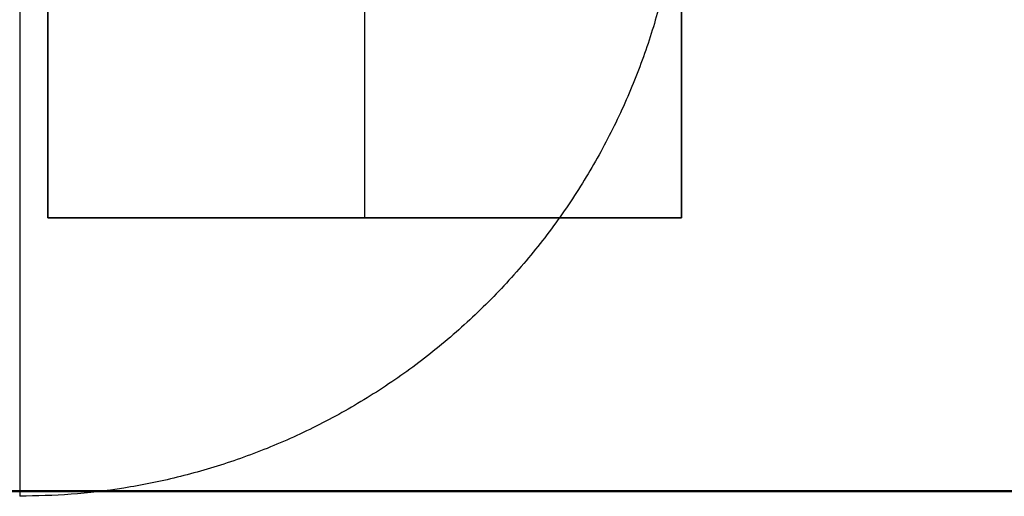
# Model space of a CAD drawing. Header units: millimetres. Extents: x -3796 to -2903, y 325 to 354.
# Tile 599 of 656: x -2981.89 to -2964.8, y 328.23 to 336.5. Entities that reach past the tile are written whole.
import ezdxf

# ---------------------------------------------------------------- set-up
doc = ezdxf.new("R2010")
doc.units = ezdxf.units.MM
doc.layers.add('METAL NEGRO', color=7, linetype='Continuous')

msp = doc.modelspace()

# ---------------------------------------------------------------- linework, layer by layer
at = {"layer": 'METAL NEGRO'}
for p, q in [((-2981.399, 333.067, 2980.508), (-2981.399, 346.067, 2980.508)), ((-2975.899, 333.067, 2980.255), (-2975.899, 346.067, 2980.261)), ((-2970.399, 346.067, 2980.508), (-2970.399, 333.067, 2980.508)), ((-2981.399, 333.067, 2980.505), (-2970.399, 333.067, 2980.505)), ((-2975.899, 333.067, 2980.255), (-2975.899, 333.067, 2980.755)), ((-3112.199, 328.321, 2971.502), (-2903.199, 328.321, 2971.502))]:
    msp.add_line(p, q, dxfattribs=at)
at = {"layer": 'METAL NEGRO', "extrusion": (-1, 0, 0)}
msp.add_arc((-339.733, 1878.587, 2981.889), 11.5, 270, 0, dxfattribs=at)
at = {"layer": 'METAL NEGRO', "extrusion": (1, 0, 0)}
msp.add_arc((339.733, 1878.587, -2981.889), 11.5, 90, 180, dxfattribs=at)
at = {"layer": 'METAL NEGRO'}
for points in [[(-2981.399, 346.067, 2980.761), (-2981.399, 333.067, 2980.755)], [(-2981.399, 333.067, 2980.255), (-2981.399, 346.067, 2980.261)], [(-2970.399, 333.067, 2980.755), (-2970.399, 346.067, 2980.761)], [(-2970.399, 346.067, 2980.261), (-2970.399, 333.067, 2980.255)], [(-2970.399, 333.067, 2980.255), (-2981.399, 333.067, 2980.255)], [(-2981.399, 333.067, 2980.755), (-2981.399, 333.067, 2980.255)], [(-2981.399, 333.067, 2980.755), (-2970.399, 333.067, 2980.755)], [(-2970.399, 333.067, 2980.255), (-2970.399, 333.067, 2980.755)], [(-2903.199, 328.326, 2962.252), (-3112.199, 328.326, 2962.252)], [(-3112.199, 328.317, 2980.752), (-2903.199, 328.317, 2980.752)]]:
    msp.add_open_spline(points, degree=1, dxfattribs=at)
msp.add_rational_spline([(-2970.612, 337.483, 1878.587), (-2972.457, 328.233, 1878.587), (-2981.889, 328.233, 1878.587)], [0.931934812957, 0.746414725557, 1], degree=2, dxfattribs=at)

doc.saveas('drawing.dxf')
